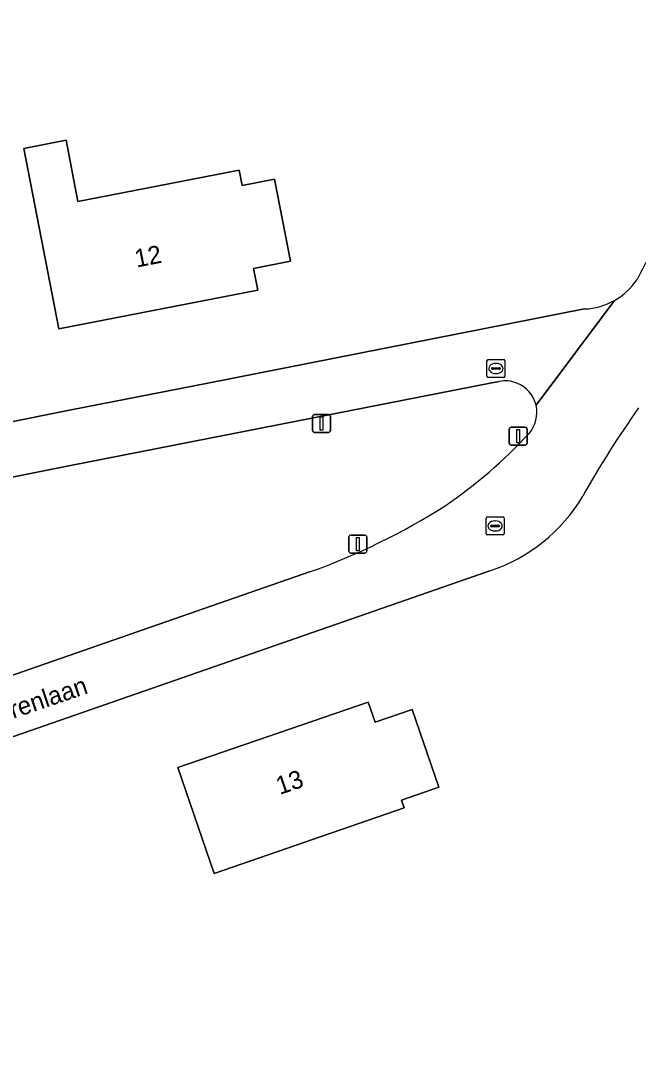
# Model space of a CAD drawing. Extents: x 162661 to 163484, y 380247 to 381230.
# Drawn here: x 162921.8 to 162956.1, y 380463.2 to 380520.1 of the extents above; entities that cross this region are included whole.
import ezdxf

# ---------------------------------------------------------------- set-up
doc = ezdxf.new("R2010")
doc.units = 0
for name, color, linetype in [('IMGEO_Erf', 7, 'Continuous'), ('IMGEO_Groenvoorziening', 7, 'Continuous'), ('IMGEO_Lichtmast', 7, 'Continuous'), ('IMGEO_Openbare_ruimte_label', 7, 'Continuous'), ('IMGEO_Pand', 7, 'Continuous'), ('IMGEO_Pand_nummerreeks', 7, 'Continuous'), ('IMGEO_Rijbaan_lokaal_open', 7, 'Continuous'), ('IMGEO_Rioolput', 7, 'Continuous')]:
    doc.layers.add(name, color=color, linetype=linetype)

msp = doc.modelspace()

# ---------------------------------------------------------------- linework, layer by layer
at = {"layer": 'IMGEO_Erf'}
for points in [[(162950.347, 380563.704), (162940.106, 380561.095), (162941.094, 380556.882), (162889.706, 380538.955), (162889.128, 380538.756), (162882.488, 380536.96), (162881.586, 380536.716), (162887.4, 380515.173), (162890.292, 380504.561), (162892.769, 380495.322), (162893.341, 380493.243), (162893.37, 380493.129), (162894.531, 380493.419), (162894.891, 380492.19), (162894.933, 380492.202), (162901.693, 380493.969), (162904.557, 380494.484), (162924.659, 380498.509), (162932.237, 380500), (162953.16, 380504.117)], [(162947.904, 380489.571), (162929.546, 380483.194), (162909.571, 380476.241), (162906.797, 380475.275), (162901.101, 380473.756), (162901.068, 380473.747), (162901.759, 380471.365), (162899.45, 380470.72), (162899.457, 380470.696), (162910.123, 380431.006), (162913.618, 380431.232), (162955.354, 380434.5), (162954.04, 380438.409), (162989.976, 380441.225), (162989.708, 380445.324), (162996.691, 380445.849), (163000, 380446.098), (163035.591, 380448.726), (163040.495, 380449.119), (163037.069, 380497.617)]]:
    msp.add_lwpolyline(points, dxfattribs=at)
for points in [[(162933.985, 380511.819), (162934.149, 380510.977), (162935.946, 380511.326), (162936.83, 380506.771), (162934.772, 380506.372), (162935.009, 380505.155), (162923.962, 380503.01), (162922.015, 380513.037), (162924.367, 380513.493), (162925.029, 380510.08)], [(162942.988, 380476.841), (162943.138, 380476.403), (162932.592, 380472.773), (162930.57, 380478.646), (162941.146, 380482.286), (162941.53, 380481.172), (162943.583, 380481.879), (162945.069, 380477.557)]]:
    msp.add_lwpolyline(points, close=True, dxfattribs=at)
for centre, radius, start, end in [((162965.221, 380501.529), 10.075, 97.4218, 155.1637), ((162952.976, 380507.857), 3.744, 299.385, 325.9509), ((162952.971, 380507.868), 3.756, 272.8871, 299.3696), ((163002.167, 380466.151), 56.322, 144.7913, 150.6908), ((162944.939, 380498.52), 9.428, 288.3324, 329.4066)]:
    msp.add_arc(centre, radius, start, end, dxfattribs=at)
at = {"layer": 'IMGEO_Groenvoorziening'}
msp.add_lwpolyline([(162948.412, 380500.098), (162947.913, 380500), (162924.523, 380495.405), (162905.764, 380491.663), (162902.304, 380491.016), (162902.45, 380490.481), (162905.647, 380478.7), (162905.775, 380478.381), (162908.986, 380479.46), (162937.891, 380489.514)], dxfattribs=at)
for centre, radius, start, end in [((162948.74, 380498.352), 1.777, 68.0658, 100.6503), ((162948.74, 380498.36), 1.769, 13.3892, 67.959), ((162948.739, 380498.361), 1.769, 318.811, 13.3565), ((162930.286, 380515.513), 26.962, 304.1131, 317.2068), ((162925.42, 380524.534), 37.175, 289.6014, 302.5242)]:
    msp.add_arc(centre, radius, start, end, dxfattribs=at)
at = {"layer": 'IMGEO_Lichtmast'}
for p, q in [((162938.052, 380497.358), (162938.052, 380498.158)), ((162938.052, 380498.158), (162938.052, 380497.358)), ((162938.152, 380498.258), (162938.942, 380498.258)), ((162938.942, 380498.258), (162938.152, 380498.258)), ((162939.042, 380498.158), (162939.042, 380497.358)), ((162939.042, 380497.358), (162939.042, 380498.158)), ((162949.075, 380497.554), (162949.865, 380497.554)), ((162949.865, 380497.554), (162949.075, 380497.554)), ((162938.942, 380497.258), (162938.152, 380497.258)), ((162938.152, 380497.258), (162938.942, 380497.258)), ((162948.975, 380496.654), (162948.975, 380497.454)), ((162948.975, 380497.454), (162948.975, 380496.654)), ((162949.965, 380497.454), (162949.965, 380496.654)), ((162949.965, 380496.654), (162949.965, 380497.454)), ((162949.865, 380496.554), (162949.075, 380496.554)), ((162949.075, 380496.554), (162949.865, 380496.554)), ((162940.07, 380490.66), (162940.07, 380491.46)), ((162940.07, 380491.46), (162940.07, 380490.66)), ((162940.17, 380491.56), (162940.96, 380491.56)), ((162940.96, 380491.56), (162940.17, 380491.56)), ((162941.06, 380491.46), (162941.06, 380490.66)), ((162941.06, 380490.66), (162941.06, 380491.46)), ((162940.96, 380490.56), (162940.17, 380490.56)), ((162940.17, 380490.56), (162940.96, 380490.56))]:
    msp.add_line(p, q, dxfattribs=at)
for points in [[(162938.472, 380498.133), (162938.622, 380498.133), (162938.622, 380497.383), (162938.472, 380497.383), (162938.472, 380498.133)], [(162949.395, 380497.429), (162949.545, 380497.429), (162949.545, 380496.679), (162949.395, 380496.679), (162949.395, 380497.429)], [(162940.49, 380491.435), (162940.64, 380491.435), (162940.64, 380490.685), (162940.49, 380490.685), (162940.49, 380491.435)]]:
    msp.add_lwpolyline(points, dxfattribs=at)
for centre, start, end in [((162938.152, 380498.158), 90, 180), ((162938.152, 380498.158), 90, 180), ((162938.942, 380498.158), 0, 90), ((162938.942, 380498.158), 360, 90), ((162949.075, 380497.454), 90, 180), ((162949.075, 380497.454), 90, 180), ((162949.865, 380497.454), 0, 90), ((162949.865, 380497.454), 360, 90), ((162938.152, 380497.358), 180, 270), ((162938.152, 380497.358), 180, 270), ((162938.942, 380497.358), 270, 0), ((162938.942, 380497.358), 270, 0), ((162949.075, 380496.654), 180, 270), ((162949.075, 380496.654), 180, 270), ((162949.865, 380496.654), 270, 0), ((162949.865, 380496.654), 270, 0), ((162940.17, 380491.46), 90, 180), ((162940.17, 380491.46), 90, 180), ((162940.96, 380491.46), 0, 90), ((162940.96, 380491.46), 360, 90), ((162940.17, 380490.66), 180, 270), ((162940.17, 380490.66), 180, 270), ((162940.96, 380490.66), 270, 0), ((162940.96, 380490.66), 270, 0)]:
    msp.add_arc(centre, 0.1, start, end, dxfattribs=at)
at = {"layer": 'IMGEO_Pand'}
for points in [[(162923.962, 380503.01), (162935.009, 380505.155), (162934.772, 380506.372), (162936.83, 380506.771), (162935.946, 380511.326), (162934.149, 380510.977), (162933.985, 380511.819), (162925.029, 380510.08), (162924.367, 380513.493), (162922.015, 380513.037)], [(162945.069, 380477.557), (162943.583, 380481.879), (162941.53, 380481.172), (162941.146, 380482.286), (162930.57, 380478.646), (162932.592, 380472.773), (162943.138, 380476.403), (162942.988, 380476.841)]]:
    msp.add_lwpolyline(points, close=True, dxfattribs=at)
at = {"layer": 'IMGEO_Rijbaan_lokaal_open'}
for points in [[(162954.813, 380504.595), (162950.461, 380498.77)], [(162950.461, 380498.77), (162954.813, 380504.595)], [(162953.16, 380504.117), (162932.237, 380500), (162924.659, 380498.509), (162904.557, 380494.484), (162901.693, 380493.969), (162902.304, 380491.016), (162905.764, 380491.663), (162924.523, 380495.405), (162947.913, 380500)], [(162947.913, 380500), (162948.412, 380500.098)], [(162937.891, 380489.514), (162908.986, 380479.46), (162905.775, 380478.381), (162906.337, 380476.673), (162906.797, 380475.275), (162909.571, 380476.241), (162929.546, 380483.194), (162947.904, 380489.571)]]:
    msp.add_lwpolyline(points, dxfattribs=at)
for centre, radius, start, end in [((162965.221, 380501.529), 10.075, 97.4218, 155.1637), ((162952.976, 380507.857), 3.744, 299.385, 325.9509), ((162952.971, 380507.868), 3.756, 272.8871, 299.3696), ((162948.74, 380498.352), 1.777, 68.0658, 100.6503), ((162948.74, 380498.36), 1.769, 13.3892, 67.959), ((162948.739, 380498.361), 1.769, 318.811, 13.3565), ((163002.167, 380466.151), 56.322, 144.7913, 150.6908), ((162930.286, 380515.513), 26.962, 304.1131, 317.2068), ((162944.939, 380498.52), 9.428, 288.3324, 329.4066), ((162925.42, 380524.534), 37.175, 289.6014, 302.5242)]:
    msp.add_arc(centre, radius, start, end, dxfattribs=at)
at = {"layer": 'IMGEO_Rioolput'}
for p, q in [((162947.736, 380500.386), (162947.736, 380501.238)), ((162947.811, 380501.312), (162948.663, 380501.312)), ((162948.224, 380501.092), (162948.249, 380501.092)), ((162948.737, 380501.238), (162948.737, 380500.386)), ((162947.995, 380500.806), (162947.995, 380500.818)), ((162948.433, 380500.769), (162948.035, 380500.769)), ((162948.038, 380500.855), (162948.436, 380500.855)), ((162948.247, 380500.532), (162948.222, 380500.532)), ((162948.479, 380500.818), (162948.479, 380500.806)), ((162948.663, 380500.312), (162947.811, 380500.312)), ((162947.685, 380491.641), (162947.685, 380492.493)), ((162947.76, 380492.567), (162948.612, 380492.567)), ((162948.686, 380492.493), (162948.686, 380491.641)), ((162947.944, 380492.061), (162947.944, 380492.073)), ((162948.382, 380492.024), (162947.984, 380492.024)), ((162947.987, 380492.11), (162948.385, 380492.11)), ((162948.173, 380492.347), (162948.198, 380492.347)), ((162948.428, 380492.073), (162948.428, 380492.061)), ((162948.612, 380491.567), (162947.76, 380491.567)), ((162948.196, 380491.787), (162948.171, 380491.787))]:
    msp.add_line(p, q, dxfattribs=at)
for points in [[(162947.736, 380500.386), (162947.736, 380501.238)], [(162947.811, 380501.312), (162948.663, 380501.312)], [(162948.737, 380501.238), (162948.737, 380500.386)], [(162948.663, 380500.312), (162947.811, 380500.312)], [(162947.685, 380491.641), (162947.685, 380492.493)], [(162947.76, 380492.567), (162948.612, 380492.567)], [(162948.686, 380492.493), (162948.686, 380491.641)], [(162948.612, 380491.567), (162947.76, 380491.567)]]:
    msp.add_lwpolyline(points, dxfattribs=at)
for centre, radius, start, end in [((162947.813, 380501.236), 0.0765, 91.552, 178.448), ((162947.813, 380501.236), 0.0765, 91.552, 178.448), ((162948.661, 380501.236), 0.0765, 1.552, 88.448), ((162948.661, 380501.236), 0.0765, 1.552, 88.448), ((162948.035, 380500.815), 0.0403, 85.8775, 175.7526), ((162948.032, 380500.805), 0.0366, 178.938, 274.7102), ((162948.436, 380500.812), 0.043, 264.8664, 352.4533), ((162948.44, 380500.817), 0.0386, 1.7309, 96.639), ((162947.813, 380500.388), 0.0765, 181.552, 268.448), ((162947.813, 380500.388), 0.0765, 181.552, 268.448), ((162948.661, 380500.388), 0.0765, 271.552, 358.448), ((162948.661, 380500.388), 0.0765, 271.552, 358.448), ((162947.762, 380492.491), 0.0765, 91.552, 178.448), ((162947.762, 380492.491), 0.0765, 91.552, 178.448), ((162948.61, 380492.491), 0.0765, 1.552, 88.448), ((162948.61, 380492.491), 0.0765, 1.552, 88.448), ((162947.984, 380492.07), 0.0403, 85.8775, 175.7526), ((162947.981, 380492.06), 0.0366, 178.938, 274.7102), ((162948.385, 380492.067), 0.043, 264.8664, 352.4533), ((162948.389, 380492.072), 0.0386, 1.7309, 96.639), ((162947.762, 380491.643), 0.0765, 181.552, 268.448), ((162947.762, 380491.643), 0.0765, 181.552, 268.448), ((162948.61, 380491.643), 0.0765, 271.552, 358.448), ((162948.61, 380491.643), 0.0765, 271.552, 358.448)]:
    msp.add_arc(centre, radius, start, end, dxfattribs=at)
for centre, major_axis, ratio, start_param, end_param in [((162948.223, 380500.812), (-0.387, 0.002), 0.722429, 4.712389, 7.853982), ((162948.248, 380500.812), (-0.39, 0.002), 0.717154, 1.570796, 4.712389), ((162948.172, 380492.067), (-0.387, 0.002), 0.722429, 4.712389, 7.853982), ((162948.197, 380492.067), (-0.39, 0.002), 0.717154, 1.570796, 4.712389)]:
    msp.add_ellipse(centre, major_axis=major_axis, ratio=ratio, start_param=start_param, end_param=end_param, dxfattribs=at)

# ---------------------------------------------------------------- texts
at = {"layer": 'IMGEO_Openbare_ruimte_label'}
msp.add_text('Eikvarenlaan', height=1, rotation=18.7791, dxfattribs=at).set_placement((162918.332, 380480.302))
at = {"layer": 'IMGEO_Pand_nummerreeks'}
for s, rotation, p in [('12', 10.9899, (162928.281, 380506.415)), ('13', 18.9939, (162936.23, 380477.125))]:
    msp.add_text(s, height=1, rotation=rotation, dxfattribs=at).set_placement(p)

doc.saveas('drawing.dxf')
